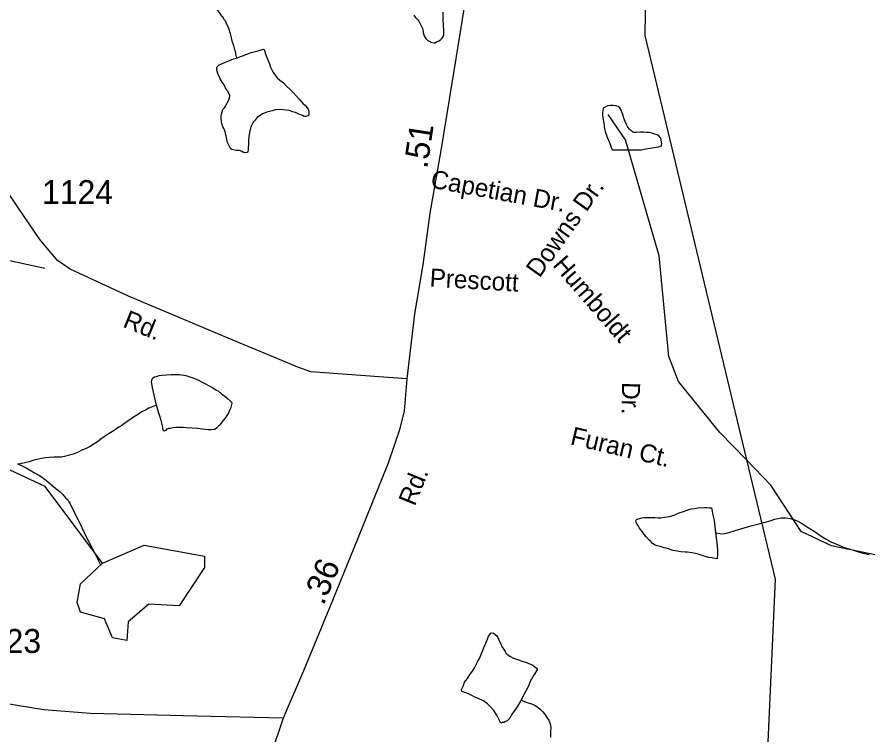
# Model space of a CAD drawing. Extents: x 2001466 to 2224147, y 644118 to 847247.
# Drawn here: x 2046028 to 2050483, y 667963 to 671721 of the extents above; entities that cross this region are included whole.
import ezdxf

# ---------------------------------------------------------------- set-up
doc = ezdxf.new("R2010")
doc.units = 0
for name, color, linetype in [('Exist Hydrographic Creek Single Shore', 7, 'Continuous'), ('Exist Hydrographic Misc Water Feature', 7, 'Continuous'), ('Exist Road Non-System Type 51', 7, 'Continuous'), ('Exist Road Non-System Type 51 Label', 7, 'Continuous'), ('Exist Road Secondary Mileage Hundredths English Label', 7, 'Continuous'), ('Exist Road Secondary Type 51 Attributed', 7, 'Continuous'), ('Exist Road Secondary Type 51 Label', 7, 'Continuous'), ('Exist Road Secondary Type 51 Number Label', 7, 'Continuous'), ('Exist Utilities Electrical Transmission Line', 7, 'Continuous')]:
    doc.layers.add(name, color=color, linetype=linetype)

msp = doc.modelspace()

# ---------------------------------------------------------------- linework, layer by layer
at = {"layer": 'Exist Hydrographic Creek Single Shore'}
for points in [[(2049847.4, 669402.6), (2049708.4, 669545.5), (2049491.5, 669812.4), (2049440.4, 669944.7), (2049389.4, 670470.6), (2049213.4, 671077.9), (2049122.4, 671211)], [(2053017.7, 666872.7), (2052736.4, 667325.2), (2052319.3, 667793), (2052143.4, 668082), (2051868.4, 668350), (2051451.4, 668630.9), (2051117.3, 668781.9), (2050292.4, 668952.9), (2050134.3, 669028.3), (2049975.4, 669271), (2049847.4, 669402.6)]]:
    msp.add_lwpolyline(points, dxfattribs=at)
at = {"layer": 'Exist Hydrographic Misc Water Feature'}
for points in [[(2047049.3, 671802), (2047055.2, 671794), (2047063.2, 671780), (2047071.2, 671766.1), (2047079.4, 671754.1), (2047085.4, 671746.1), (2047089.3, 671740.1), (2047097.5, 671728.1), (2047105.5, 671722.1), (2047109.4, 671712.1), (2047117.4, 671702.1), (2047125.6, 671684.2), (2047133.6, 671668.2), (2047137.5, 671658.1), (2047143.4, 671634.2), (2047147.5, 671620.2), (2047153.7, 671596.2), (2047161.7, 671572.2), (2047165.6, 671558.2), (2047169.7, 671540.2), (2047173.8, 671520.2), (2047177.7, 671506.3)], [(2048105.1, 671730), (2048113.3, 671720), (2048127.3, 671706), (2048133.2, 671696), (2048139.2, 671686), (2048145.3, 671672.1), (2048151.3, 671660.1), (2048155.4, 671646), (2048155.4, 671642), (2048155.4, 671638.1), (2048157.4, 671628.1), (2048159.5, 671622.1), (2048165.4, 671614.1), (2048169.3, 671608.1), (2048175.4, 671602.1), (2048179.3, 671598.1), (2048191.4, 671592.1), (2048195.3, 671590.1), (2048211.3, 671586.2), (2048217.3, 671586.2), (2048225.3, 671590.2), (2048237.4, 671596.3), (2048245.4, 671602.3), (2048253.4, 671610.3), (2048259.3, 671618.3), (2048263.4, 671628.3), (2048263.4, 671638.3), (2048263.2, 671650.3), (2048261.2, 671676.2), (2048259.3, 671708.3), (2048259.1, 671746.3)], [(2047177.7, 671506.3), (2047253.7, 671534.4), (2047295.6, 671546.5), (2047317.7, 671552.5), (2047321.6, 671550.5), (2047331.7, 671522.6), (2047341.7, 671496.6), (2047349.7, 671476.6), (2047355.9, 671458.6), (2047363.9, 671440.6), (2047371.8, 671428.7), (2047379.8, 671416.7), (2047389.9, 671402.7), (2047403.8, 671390.8), (2047423.9, 671376.8), (2047438.1, 671360.8), (2047458, 671340.8), (2047471.9, 671326.9), (2047492.2, 671306.9), (2047506.2, 671290.9), (2047518.1, 671277), (2047526, 671267), (2047536.1, 671259), (2047546.1, 671247), (2047552.3, 671239), (2047554.3, 671233), (2047556.2, 671225.1), (2047556.2, 671219.1), (2047556.2, 671211.1), (2047554.3, 671205), (2047550.2, 671203), (2047540.2, 671201), (2047532.2, 671201), (2047522.2, 671205), (2047504.3, 671212.9), (2047486.3, 671220.9), (2047470.3, 671224.9), (2047454.3, 671230.9), (2047436.2, 671232.8), (2047422.3, 671234.8), (2047398.3, 671236.8), (2047380.3, 671234.7), (2047364.3, 671230.7), (2047350.3, 671226.6), (2047336.2, 671222.6), (2047314.2, 671214.6), (2047296.2, 671202.6), (2047284.3, 671192.6), (2047274.4, 671180.5), (2047266.5, 671172.5), (2047258.5, 671160.5), (2047252.3, 671146.5), (2047248.4, 671132.5), (2047244.5, 671106.5), (2047242.5, 671096.5), (2047240.4, 671070.5), (2047240.6, 671052.5), (2047238.6, 671038.5), (2047238.6, 671024.5), (2047236.5, 671016.5), (2047232.6, 671012.5), (2047226.7, 671010.4), (2047222.6, 671010.4), (2047214.6, 671012.4), (2047204.5, 671016.4), (2047198.6, 671020.4), (2047190.6, 671022.4), (2047182.6, 671022.4), (2047176.6, 671022.4), (2047166.6, 671024.4), (2047152.6, 671028.3), (2047146.7, 671032.3), (2047142.6, 671040.3), (2047134.6, 671054.3), (2047130.7, 671064.2), (2047126.4, 671080.3), (2047122.5, 671098.3), (2047120.5, 671110.2), (2047118.4, 671120.2), (2047114.5, 671130.2), (2047110.4, 671138.2), (2047106.5, 671146.2), (2047102.4, 671156.2), (2047098.3, 671172.2), (2047096.5, 671188.2), (2047096.5, 671202.2), (2047098.3, 671212.2), (2047102.2, 671224.2), (2047106.3, 671236.1), (2047114.3, 671246.2), (2047120.2, 671254.2), (2047126.2, 671266.2), (2047130.3, 671274.2), (2047136, 671284.2), (2047140.1, 671296.2), (2047142.2, 671310.2), (2047138.1, 671318.2), (2047130.1, 671334.2), (2047124.1, 671342.2), (2047114.1, 671362.2)], [(2047114.1, 671362.2), (2047102, 671380.1), (2047092, 671398.1), (2047079.9, 671426.1), (2047076, 671438.1), (2047073.9, 671446.1), (2047073.9, 671454.1), (2047076, 671460.1), (2047085.8, 671470.1), (2047161.7, 671502.3), (2047177.7, 671506.3)], [(2049248.3, 671026.2), (2049256.3, 671026.2), (2049296.3, 671026.3), (2049320.3, 671030.3), (2049354.3, 671036.4), (2049376.2, 671040.5), (2049400.2, 671044.5), (2049404.3, 671056.5), (2049402.1, 671066.5), (2049400, 671078.5), (2049398.2, 671086.5), (2049394.1, 671092.5), (2049388.1, 671098.5), (2049380.1, 671104.5), (2049368, 671108.4), (2049354.1, 671112.4), (2049338.1, 671116.3), (2049324.1, 671116.3), (2049308.2, 671118.3), (2049292.2, 671118.3), (2049272.1, 671116.2), (2049258.1, 671116.2), (2049250.1, 671120.2), (2049242.1, 671126.1), (2049234.1, 671134.1), (2049225.9, 671144.1), (2049220, 671158.2), (2049212, 671174.1), (2049206, 671192.1), (2049199.9, 671210.1), (2049189.8, 671236.1), (2049183.9, 671246), (2049175.9, 671252), (2049163.8, 671256), (2049149.9, 671258), (2049135.9, 671258), (2049123.8, 671256), (2049115.8, 671253.9), (2049103.9, 671247.9), (2049097.8, 671241.9), (2049095.9, 671231.9), (2049094.1, 671221.9), (2049094.1, 671209.9), (2049095.9, 671191.9), (2049100, 671167.9), (2049102.1, 671145.9), (2049108, 671122), (2049118.1, 671091.9), (2049130.2, 671064), (2049144.3, 671026), (2049210.1, 671026.2), (2049248.3, 671026.2)], [(2046476.4, 668863.1), (2046176.4, 669262.9), (2045784.5, 669444.8), (2045475.5, 669693.8), (2045116.5, 669878.3), (2045081.2, 669887)], [(2046759.2, 669689.8), (2046737, 669779.8), (2046732.9, 669813.7), (2046735, 669825.8), (2046738.9, 669831.7), (2046748.9, 669837.8), (2046758.7, 669839.8), (2046772.9, 669843.8), (2046788.9, 669845.8), (2046810.8, 669847.9), (2046834.8, 669849.9), (2046878.9, 669850), (2046912.7, 669844.1), (2046938.8, 669836.1), (2046954.8, 669830.2), (2046978.8, 669820.2), (2046996.8, 669810.2), (2047050.9, 669782.4), (2047069, 669770.3), (2047080.9, 669764.4), (2047098.9, 669748.4), (2047117, 669736.5), (2047130.9, 669724.5), (2047145.1, 669710.6), (2047151, 669704.6), (2047153.1, 669700.6), (2047149.2, 669686.6), (2047145.1, 669672.5), (2047141.2, 669660.5), (2047135.2, 669648.5), (2047121.3, 669626.5), (2047107.1, 669608.5), (2047089.3, 669586.5), (2047077.4, 669574.4), (2047075.3, 669570.4), (2047061.4, 669562.4), (2047043.4, 669560.4), (2047029.4, 669560.4), (2047011.4, 669562.3), (2046975.3, 669566.3), (2046945.3, 669568.2), (2046913.4, 669570.1), (2046897.4, 669572.1), (2046859.4, 669572), (2046845.3, 669570), (2046831.3, 669568), (2046823.3, 669568), (2046815.3, 669563.9), (2046811.2, 669563.9), (2046805.3, 669555.9), (2046799.3, 669553.9), (2046793.4, 669557.9), (2046791.3, 669573.9), (2046781.3, 669615.9), (2046769.2, 669651.9), (2046759.2, 669689.8)], [(2046759.2, 669689.8), (2046719.2, 669673.7), (2046701.1, 669663.7), (2046685.1, 669655.7), (2046655.2, 669637.7), (2046637.4, 669625.6), (2046623.4, 669615.6), (2046605.4, 669603.5), (2046577.3, 669583.5), (2046561.3, 669573.5), (2046543.4, 669561.4), (2046527.4, 669551.4), (2046511.4, 669541.4), (2046495.5, 669531.3), (2046473.5, 669517.4)], [(2046473.5, 669517.4), (2046449.5, 669497.3), (2046427.6, 669483.2), (2046407.5, 669471.2), (2046387.6, 669461.2), (2046367.7, 669453.2), (2046347.6, 669443.1), (2046321.8, 669433), (2046301.7, 669427), (2046277.7, 669421), (2046259.6, 669417), (2046241.6, 669416.9), (2046221.7, 669416.8), (2046195.7, 669414.8), (2046177.6, 669412.8), (2046155.7, 669410.7), (2046139.9, 669406.7), (2046115.9, 669400.6), (2046091.9, 669392.6), (2046069.8, 669386.6), (2046053.8, 669384.6), (2046036.6, 669380.2), (2046031.8, 669382.5)], [(2046031.8, 669382.5), (2046036.6, 669380.2), (2046051.9, 669372.6), (2046075.9, 669360.6), (2046097.9, 669348.6), (2046120, 669334.7), (2046141.9, 669322.7), (2046162, 669310.8), (2046184, 669292.8), (2046210, 669270.8), (2046232.2, 669252.9), (2046252.1, 669236.9), (2046268.1, 669220.9), (2046282, 669205), (2046294.1, 669193), (2046300.2, 669183), (2046306.2, 669173.1), (2046312.1, 669161.1)], [(2046312.1, 669161.1), (2046342.3, 669099.1), (2046368.3, 669049.2), (2046394.4, 668993.3), (2046416.5, 668951.3), (2046466.7, 668849.4)], [(2049685.9, 669021.4), (2049693.9, 668955.4), (2049695.9, 668925.4), (2049696.1, 668905.4), (2049694.1, 668889.4), (2049694.1, 668885.4), (2049682, 668887.4), (2049668, 668889.4), (2049650, 668891.4), (2049626, 668899.3), (2049594, 668909.2), (2049580.1, 668913.2), (2049562, 668917.2), (2049538, 668919.2), (2049526.1, 668919.1), (2049504, 668921.1), (2049484.1, 668925.1), (2049464, 668929), (2049434.1, 668939), (2049416, 668942.9), (2049396.1, 668948.8), (2049380.1, 668952.8), (2049369.9, 668956.8), (2049355.9, 668964.8), (2049345.9, 668974.8), (2049337.9, 668982.8), (2049321.9, 669000.7), (2049311.8, 669012.7), (2049305.9, 669020.7), (2049287.9, 669044.7), (2049279.9, 669058.7), (2049273.7, 669068.6), (2049269.8, 669076.6), (2049267.8, 669084.6), (2049271.9, 669090.6), (2049275.8, 669092.6), (2049281.7, 669094.6), (2049299.7, 669098.7), (2049313.7, 669100.7), (2049325.6, 669100.7), (2049339.7, 669100.7), (2049367.6, 669100.8), (2049385.7, 669098.8), (2049399.6, 669098.8), (2049417.7, 669102.9), (2049431.6, 669104.9), (2049445.7, 669106.9), (2049471.6, 669115), (2049495.6, 669125), (2049517.7, 669133), (2049545.6, 669143.1), (2049559.5, 669147.2), (2049575.5, 669149.2), (2049603.6, 669153.2), (2049615.5, 669151.2), (2049629.5, 669153.3), (2049639.5, 669153.3), (2049649.6, 669151.3), (2049663.5, 669151.3), (2049667.6, 669135.3), (2049671.7, 669113.3), (2049677.7, 669085.4), (2049685.9, 669021.4)], [(2049685.9, 669021.4), (2049717.8, 669015.5), (2049735.7, 669017.5), (2049755.8, 669023.5), (2049787.8, 669033.6), (2049865.7, 669055.7), (2049919.6, 669069.8), (2049971.7, 669083.9), (2049995.7, 669092), (2050027.5, 669100.1), (2050053.5, 669100.1), (2050075.5, 669096.1), (2050095.6, 669090.2), (2050115.7, 669082.2), (2050135.7, 669072.2)], [(2050135.7, 669072.2), (2050155.6, 669058.2), (2050183.7, 669040.3), (2050211.6, 669022.4), (2050233.6, 669006.4), (2050263.7, 668988.5), (2050289.7, 668974.6), (2050335.9, 668954.6), (2050353.7, 668946.7), (2050405.8, 668930.7), (2050423.8, 668924.8), (2050449.9, 668916.9), (2050489.9, 668907)], [(2046476.4, 668863.1), (2046693.3, 668957.1), (2047009.5, 668898.2), (2047010.3, 668839.2), (2046877.5, 668638.4), (2046718.3, 668648.2), (2046610.5, 668555.3), (2046602.5, 668457), (2046527.4, 668471.6), (2046485.4, 668570.9), (2046360.3, 668606.3), (2046343.5, 668655.8), (2046360.5, 668753.9), (2046476.4, 668863.1)], [(2048667.6, 668145.7), (2048663.7, 668139.7), (2048653.6, 668121.7), (2048643.6, 668105.7), (2048629.6, 668085.6), (2048617.7, 668067.6), (2048607.7, 668051.6), (2048593.8, 668037.5), (2048585.8, 668033.5), (2048577.8, 668027.5), (2048567.7, 668027.5), (2048561.8, 668025.4), (2048557.7, 668031.4), (2048551.7, 668041.4), (2048539.8, 668067.5), (2048523.8, 668091.4), (2048507.6, 668109.4), (2048491.6, 668125.4), (2048469.7, 668141.2), (2048449.6, 668151.2), (2048435.7, 668157.2), (2048425.6, 668161.2), (2048413.7, 668167.2), (2048401.6, 668173.1), (2048391.6, 668179.1), (2048363.5, 668189.1), (2048357.5, 668191.1), (2048355.5, 668199.1), (2048357.5, 668205.1), (2048365.5, 668221.1), (2048371.5, 668239.1), (2048387.5, 668259.2), (2048401.4, 668281.1), (2048413.3, 668297.1), (2048423.4, 668315.2), (2048431.4, 668331.2), (2048441.2, 668349.2), (2048449.2, 668363.2), (2048469.1, 668411.2), (2048475.2, 668427.2), (2048483, 668443.3), (2048491, 668465.3), (2048497, 668479.3), (2048503.1, 668489.3), (2048509.1, 668495.3), (2048515, 668497.3), (2048523, 668495.3), (2048531, 668489.3), (2048539, 668483.3), (2048545, 668473.4), (2048552.9, 668455.4), (2048559.1, 668443.4), (2048567.1, 668425.4), (2048577.1, 668409.5), (2048583.1, 668399.5), (2048589.2, 668389.5), (2048595.2, 668385.5), (2048603.2, 668379.5), (2048609.1, 668375.5), (2048627.2, 668365.5), (2048637.2, 668361.6), (2048653.2, 668355.6), (2048667.2, 668351.6), (2048683.4, 668345.6), (2048695.3, 668341.6), (2048717.2, 668333.7), (2048729.3, 668327.8), (2048739.3, 668319.8), (2048747.3, 668311.8), (2048751.2, 668307.8), (2048751.2, 668303.8), (2048735.2, 668279.8), (2048715.3, 668243.7), (2048703.5, 668215.7), (2048687.5, 668183.7), (2048675.6, 668163.6), (2048667.6, 668145.7)], [(2048667.6, 668145.7), (2048699.6, 668133.7), (2048727.7, 668123.8), (2048741.6, 668117.8), (2048749.6, 668111.8), (2048757.6, 668105.8), (2048767.6, 668097.8), (2048773.6, 668091.9), (2048781.6, 668083.9), (2048787.7, 668075.9), (2048793.7, 668067.9), (2048799.8, 668057.9), (2048805.8, 668049.9), (2048811.7, 668040), (2048819.7, 668022), (2048821.8, 668012), (2048823.8, 668002), (2048822, 667982), (2048822, 667974)], [(2048822, 667974), (2048822, 667950)]]:
    msp.add_lwpolyline(points, dxfattribs=at)
at = {"layer": 'Exist Road Non-System Type 51'}
msp.add_line((2045871.9, 670471.2), (2046173, 670406.1), dxfattribs=at)
at = {"layer": 'Exist Road Secondary Type 51 Attributed'}
for points in [[(2048069.1, 669827.3), (2047827.8, 669845.2), (2047566, 669864.2), (2047497.9, 669887.4), (2047112.6, 670048), (2046612.3, 670260.3), (2046306.7, 670400.8), (2046240.2, 670447.3), (2046147.3, 670556.1), (2046032.2, 670726.2), (2045908.2, 670906.8), (2045789.9, 671058.9), (2045648.5, 671221.6), (2045252.1, 671658.9), (2045091.1, 671829), (2044962.4, 671947.3), (2044813.5, 672048.7), (2044655.2, 672125.8), (2044452, 672227.2), (2044304.2, 672311.7), (2044131.1, 672439.5), (2043843.4, 672687.8), (2043508.3, 672986.7)], [(2048412.1, 672478.6), (2048421.6, 672350.8), (2048423.7, 672199.8), (2048410, 672025.5), (2048387.3, 671882.9), (2048306.6, 671384.3), (2048248, 671023), (2048189.9, 670693.5), (2048153.5, 670423), (2048109.2, 670167.4), (2048069.1, 669827.3)], [(2048069.1, 669827.3), (2048054.3, 669660.4), (2048031.1, 669560), (2047971.4, 669385.7), (2047811.5, 668987.5), (2047664.8, 668628.4), (2047527.5, 668298.8), (2047420.9, 668051.6)], [(2047420.9, 668051.6), (2046969, 668061), (2046413.8, 668075.8), (2046167.8, 668094.8), (2045802.6, 668154), (2045268.5, 668253.3), (2045058.4, 668308.2), (2044644.6, 668454), (2044002.8, 668665.3), (2043102.4, 668923), (2042428.9, 669113.1), (2041642.5, 669316), (2041375.5, 669363.9), (2040930.6, 669438.5), (2040675.4, 669476.9), (2040612.2, 669494.4), (2040566.4, 669515.2)], [(2047420.9, 668051.6), (2047359.2, 667863.6), (2047289.5, 667630.1)]]:
    msp.add_lwpolyline(points, dxfattribs=at)
at = {"layer": 'Exist Utilities Electrical Transmission Line'}
for points in [[(2049326.7, 672478), (2049315.6, 671624.5), (2049847.4, 669402.6)], [(2049847.4, 669402.6), (2049996.8, 668778.2), (2049945.8, 667617.3)]]:
    msp.add_lwpolyline(points, dxfattribs=at)

# ---------------------------------------------------------------- texts
at = {"layer": 'Exist Road Non-System Type 51 Label'}
for s, rotation, p in [('Capetian Dr.', 349.588, (2048189.3, 670828.8)), ('Downs Dr.', 54.5415, (2048763.3, 670351.6)), ('Humboldt', 310.9024, (2048828.4, 670421)), ('Prescott', 356.7001, (2048186.6, 670310.3)), ('Dr.', 269.0126, (2049196.1, 669810.3)), ('Furan Ct.', 346.8149, (2048920.4, 669484.9))]:
    msp.add_text(s, height=95, rotation=rotation, dxfattribs=at).set_placement(p)
at = {"layer": 'Exist Road Secondary Mileage Hundredths English Label'}
for s, rotation, p in [('.51', 81.4128, (2048175.4, 670924)), ('.36', 67.2724, (2047632.9, 668637))]:
    msp.add_text(s, height=125, rotation=rotation, dxfattribs=at).set_placement(p)
at = {"layer": 'Exist Road Secondary Type 51 Label'}
for rotation, p in [(337.9019, (2046577.1, 670100.9)), (67.8779, (2048110.2, 669156.7))]:
    msp.add_text('Rd.', height=95, rotation=rotation, dxfattribs=at).set_placement(p)
at = {"layer": 'Exist Road Secondary Type 51 Number Label'}
for s, p in [('1124', (2046159.1, 670742.1)), ('1123', (2045782.6, 668392.4))]:
    msp.add_text(s, height=125, dxfattribs=at).set_placement(p)

doc.saveas('drawing.dxf')
